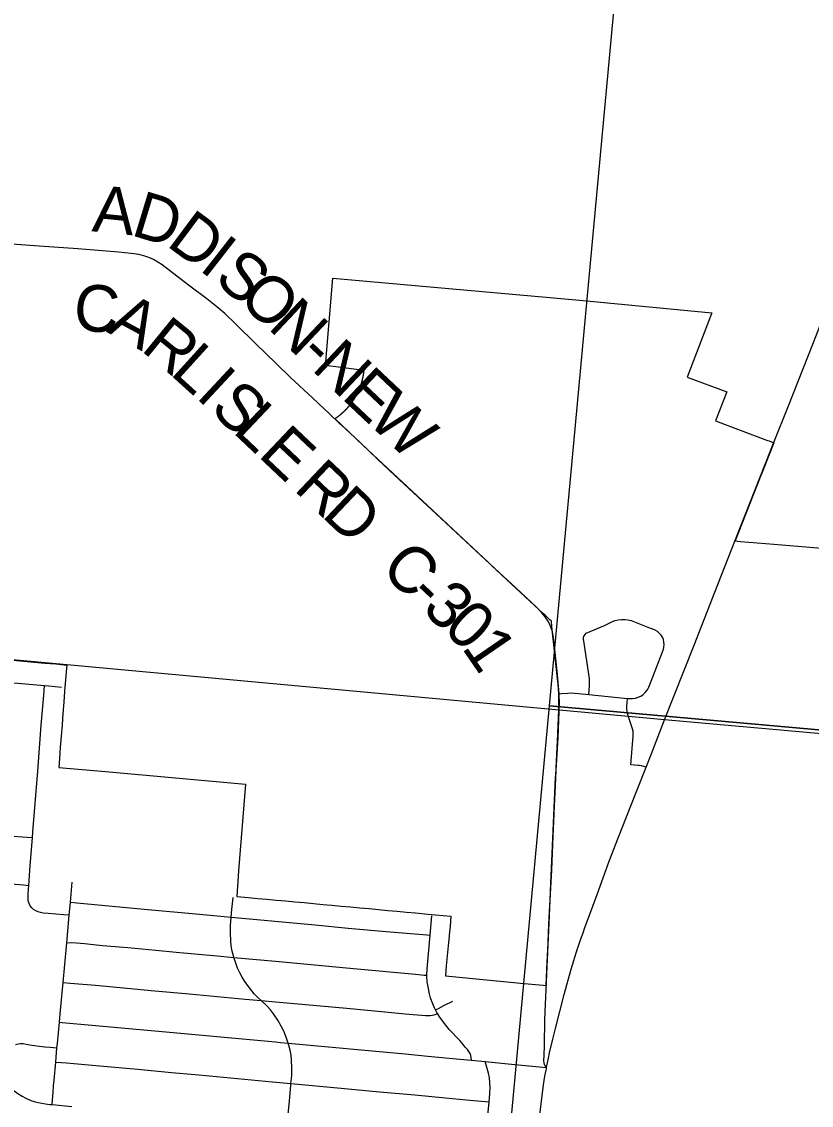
# Model space of a CAD drawing. Extents: x 0 to 1134, y 0 to 440.
# Drawn here: x 206.88 to 235.72, y 280.31 to 319.91 of the extents above; entities that cross this region are included whole.
import ezdxf

# ---------------------------------------------------------------- set-up
doc = ezdxf.new("R2010")
doc.units = 0
for name, color, linetype in [('GM_X_City_Street', 7, 'Continuous'), ('GM_X_Corporation', 7, 'Continuous'), ('GM_X_County_Road', 7, 'Continuous'), ('GM_X_County_Road_Text', 7, 'Continuous'), ('GM_X_Section', 7, 'Continuous'), ('GM_X_State_Route', 7, 'Continuous'), ('GM_X_Township', 7, 'Continuous'), ('GM_X_Township_Road', 7, 'Continuous'), ('GM_X_Unincorporated', 7, 'Continuous')]:
    doc.layers.add(name, color=color, linetype=linetype)

msp = doc.modelspace()

# ---------------------------------------------------------------- linework, layer by layer
at = {"layer": 'GM_X_City_Street'}
for points in [[(201.956, 296.185), (202.143, 296.167), (203.629, 296.029), (204.467, 295.952), (205.809, 295.828), (206.173, 295.794), (207.709, 295.651), (207.867, 295.637), (208.334, 295.594)], [(207.27, 290.084), (207.076, 290.1), (206.411, 290.155), (206.283, 290.172), (206.208, 290.188), (206.145, 290.209), (206.089, 290.23), (206.025, 290.267), (205.982, 290.3), (205.919, 290.368), (205.869, 290.446), (205.831, 290.531), (205.805, 290.619), (205.789, 290.719), (205.789, 290.795), (205.789, 290.896), (205.808, 291.183), (205.869, 291.902), (206.004, 293.574), (206.079, 294.591), (206.158, 295.606), (206.173, 295.794)], [(208.615, 287.259), (208.401, 287.275), (207.843, 287.318), (207.657, 287.339), (207.565, 287.355), (207.475, 287.38), (207.39, 287.418), (207.312, 287.469), (207.244, 287.533), (207.188, 287.607), (207.145, 287.69), (207.117, 287.783), (207.107, 287.896), (207.114, 288.058), (207.135, 288.348), (207.189, 289.082), (207.27, 290.084), (207.287, 290.302), (207.46, 292.525), (207.587, 294.2), (207.682, 295.304), (207.695, 295.474), (207.709, 295.651)], [(204.54, 288.564), (204.71, 288.553), (205.228, 288.511), (205.731, 288.47), (206.938, 288.365), (207.135, 288.348)], [(207.991, 280.341), (208.022, 280.806), (208.043, 281.031), (208.06, 281.23), (208.12, 281.893), (208.166, 282.416), (208.18, 282.569), (208.257, 283.354), (208.287, 283.663), (208.397, 284.797), (208.513, 286.115), (208.525, 286.256), (208.615, 287.259), (208.646, 287.607), (208.658, 287.735), (208.725, 288.469)], [(216.564, 279.476), (216.655, 280.484), (216.704, 281.039), (216.712, 281.113), (216.738, 281.408), (216.747, 281.685), (216.734, 281.961), (216.716, 282.144), (216.684, 282.325), (216.639, 282.503), (216.611, 282.586), (216.551, 282.765), (216.447, 283.021), (216.367, 283.187), (216.23, 283.427), (216.075, 283.656), (215.961, 283.8), (215.836, 283.934), (215.617, 284.143), (215.5, 284.255), (215.371, 284.391), (215.193, 284.607), (215.032, 284.835), (214.932, 284.994), (214.842, 285.159), (214.764, 285.329), (214.696, 285.504), (214.629, 285.718), (214.613, 285.772), (214.566, 285.953), (214.531, 286.138), (214.509, 286.324), (214.499, 286.605), (214.506, 286.887), (214.521, 287.195), (214.552, 287.471), (214.602, 287.906)], [(208.658, 287.735), (208.888, 287.713), (211.485, 287.475), (213.237, 287.315), (214.012, 287.242), (214.521, 287.195), (217.594, 286.906), (218.799, 286.793), (220.188, 286.665), (221.677, 286.539), (221.789, 286.53)], [(223.3, 281.961), (223.288, 282.05), (223.276, 282.137), (223.253, 282.207), (223.21, 282.281), (223.153, 282.36), (223.075, 282.445), (222.998, 282.539), (222.877, 282.68), (222.494, 283.088), (222.313, 283.301), (222.146, 283.534), (222.067, 283.667), (222.043, 283.708), (221.991, 283.803), (221.954, 283.872), (221.861, 284.108), (221.811, 284.245), (221.772, 284.391), (221.716, 284.648), (221.686, 284.832), (221.673, 285.017), (221.675, 285.067), (221.682, 285.296), (221.789, 286.53), (221.85, 287.242)], [(208.525, 286.256), (208.651, 286.258), (208.873, 286.248), (209.173, 286.222), (209.824, 286.155), (210.754, 286.078), (211.777, 285.982), (212.522, 285.914), (214.01, 285.782), (214.629, 285.718), (216.149, 285.585), (219.124, 285.298), (221.264, 285.106), (221.581, 285.076), (221.675, 285.067)], [(208.397, 284.797), (208.641, 284.782), (209.569, 284.704), (210.219, 284.649), (211.609, 284.511), (212.999, 284.383), (215.039, 284.198), (215.617, 284.143), (216.152, 284.093), (218.748, 283.86), (220.138, 283.731), (220.88, 283.658), (221.622, 283.6), (221.715, 283.596), (221.795, 283.601), (221.872, 283.61), (221.939, 283.626), (222.01, 283.649), (222.067, 283.667)], [(221.991, 283.803), (222.094, 283.856), (222.298, 283.963), (222.627, 284.123)], [(208.257, 283.354), (208.36, 283.345), (211.6, 283.051), (216.147, 282.629), (216.332, 282.611), (216.611, 282.586), (220.88, 282.191), (221.709, 282.113), (222.873, 282.001), (223.3, 281.961), (223.806, 281.912), (224.885, 281.808)], [(206.645, 282.533), (206.696, 282.551), (206.745, 282.563), (206.832, 282.572), (206.935, 282.568), (207.043, 282.551), (207.176, 282.528), (207.345, 282.498), (207.529, 282.475), (207.726, 282.456), (207.921, 282.44), (208.166, 282.416)], [(223.834, 279.186), (223.948, 280.442), (223.961, 280.581), (223.981, 280.953), (223.977, 281.139), (223.957, 281.32), (223.922, 281.488), (223.875, 281.662), (223.829, 281.829), (223.806, 281.912)], [(208.12, 281.893), (208.333, 281.881), (208.519, 281.872), (209.448, 281.788), (211.12, 281.636), (212.35, 281.516), (213.214, 281.436), (213.731, 281.389), (216.038, 281.175), (216.712, 281.113), (218.546, 280.943), (219.939, 280.809), (221.239, 280.699), (222.352, 280.588), (223.374, 280.495), (223.808, 280.456), (223.948, 280.442)], [(206.06, 281.248), (206.504, 280.92), (206.734, 280.75), (206.895, 280.648), (207.031, 280.575), (207.213, 280.496), (207.336, 280.456), (207.475, 280.417), (207.612, 280.388), (207.741, 280.368), (207.824, 280.358), (207.908, 280.349), (207.991, 280.341)], [(207.991, 280.341), (208.703, 280.274)]]:
    msp.add_lwpolyline(points, dxfattribs=at)
at = {"layer": 'GM_X_Corporation'}
msp.add_lwpolyline([(206.547, 296.584), (206.943, 296.547), (207.327, 296.512), (207.723, 296.476), (208.119, 296.44), (208.52, 296.403), (208.511, 296.288), (208.468, 295.733), (208.457, 295.591), (208.446, 295.449), (208.414, 295.041), (208.381, 294.63), (208.349, 294.219), (208.317, 293.809), (208.285, 293.398), (208.253, 292.987), (208.227, 292.663), (209.934, 292.51), (215.047, 292.051), (214.798, 288.884), (214.729, 287.948), (215.155, 287.908), (215.494, 287.877), (215.833, 287.846), (216.173, 287.814), (216.512, 287.783), (216.852, 287.752), (217.191, 287.72), (217.53, 287.689), (217.87, 287.658), (218.209, 287.626), (218.549, 287.595), (218.888, 287.564), (219.228, 287.532), (219.567, 287.501), (219.907, 287.47), (220.246, 287.438), (220.586, 287.407), (220.925, 287.376), (221.265, 287.344), (221.706, 287.304), (221.848, 287.291), (221.989, 287.277), (222.555, 287.225), (222.521, 286.863), (222.489, 286.528), (222.487, 286.501), (222.452, 286.139), (222.418, 285.777), (222.383, 285.407), (222.349, 285.043), (223.228, 284.959), (223.473, 284.935), (225.093, 284.78), (225.918, 284.701), (226.032, 284.69), (226.052, 285.262), (226.054, 285.307), (226.099, 286.244), (226.1, 286.281), (226.132, 286.935), (226.154, 287.399), (226.172, 287.805), (226.202, 288.448), (226.237, 289.24), (226.326, 291.185), (226.363, 292.014), (226.378, 292.319), (226.38, 292.363), (226.406, 292.901), (226.406, 292.901), (226.44, 293.615), (226.494, 294.763), (226.497, 294.894), (226.498, 294.9), (226.498, 294.905), (226.498, 294.911), (226.498, 294.916), (226.498, 294.922), (226.498, 294.927), (226.498, 294.933), (226.498, 294.938), (226.498, 294.944), (226.499, 294.95), (226.499, 294.955), (226.499, 294.961), (226.499, 294.966), (226.499, 294.972), (226.499, 294.977), (226.499, 294.983), (226.499, 294.989), (226.499, 294.994), (226.499, 295), (226.499, 295.005), (226.499, 295.011), (226.499, 295.016), (226.499, 295.022), (226.499, 295.027), (226.499, 295.033), (226.499, 295.039), (226.499, 295.044), (226.499, 295.05), (226.499, 295.055), (226.499, 295.061), (226.499, 295.066), (226.499, 295.072), (226.499, 295.077), (226.499, 295.083), (226.499, 295.089), (226.499, 295.094), (226.499, 295.1), (226.499, 295.105), (226.499, 295.111), (226.499, 295.116), (226.499, 295.122), (226.499, 295.128), (226.499, 295.133), (226.499, 295.139), (226.499, 295.144), (226.499, 295.15), (226.499, 295.155), (226.499, 295.161), (226.498, 295.166), (226.498, 295.172), (226.498, 295.178), (226.498, 295.183), (226.498, 295.189), (226.498, 295.194), (226.498, 295.2), (226.498, 295.205), (226.498, 295.211), (226.498, 295.217), (226.497, 295.222), (226.497, 295.228), (226.497, 295.233), (226.497, 295.239), (226.497, 295.244), (226.497, 295.25), (226.496, 295.255), (226.496, 295.261), (226.496, 295.267), (226.496, 295.272), (226.496, 295.278), (226.496, 295.283), (226.495, 295.289), (226.495, 295.294), (226.495, 295.3), (226.495, 295.305), (226.495, 295.311), (226.494, 295.317), (226.494, 295.322), (226.494, 295.328), (226.494, 295.333), (226.494, 295.339), (226.493, 295.344), (226.493, 295.35), (226.493, 295.356), (226.493, 295.361), (226.492, 295.367), (226.492, 295.372), (226.492, 295.378), (226.492, 295.383), (226.491, 295.389), (226.491, 295.394), (226.491, 295.4), (226.49, 295.406), (226.49, 295.411), (226.49, 295.417), (226.49, 295.422), (226.489, 295.428), (226.489, 295.433), (226.489, 295.439), (226.488, 295.444), (226.488, 295.45), (226.488, 295.456), (226.487, 295.461), (226.487, 295.467), (226.487, 295.472), (226.486, 295.478), (226.486, 295.483), (226.486, 295.489), (226.485, 295.494), (226.485, 295.5), (226.485, 295.505), (226.484, 295.511), (226.484, 295.517), (226.484, 295.522), (226.483, 295.528), (226.483, 295.533), (226.482, 295.539), (226.482, 295.544), (226.482, 295.55), (226.481, 295.555), (226.481, 295.561), (226.48, 295.567), (226.48, 295.572), (226.48, 295.578), (226.479, 295.583), (226.479, 295.589), (226.478, 295.594), (226.478, 295.6), (226.477, 295.605), (226.477, 295.611), (226.476, 295.616), (226.476, 295.622), (226.476, 295.627), (226.475, 295.633), (226.475, 295.639), (226.474, 295.644), (226.474, 295.65), (226.473, 295.655), (226.473, 295.661), (226.472, 295.666), (226.472, 295.672), (226.471, 295.677), (226.471, 295.683), (226.47, 295.688), (226.47, 295.694), (226.469, 295.7), (226.469, 295.705), (226.468, 295.711), (226.468, 295.716), (226.467, 295.722), (226.466, 295.727), (226.466, 295.733), (226.465, 295.738), (226.465, 295.743), (226.464, 295.749), (226.464, 295.752), (226.464, 295.754), (226.463, 295.759), (226.463, 295.765), (226.462, 295.77), (226.462, 295.772), (226.462, 295.775), (226.461, 295.781), (226.46, 295.786), (226.46, 295.791), (226.243, 297.805), (226.221, 298.003), (226.164, 298.057), (225.991, 298.218), (225.939, 298.267), (224.77, 299.358), (224.036, 300.043), (223.98, 300.095), (223.913, 300.158), (222.822, 301.18), (221.499, 302.419), (219.354, 304.427), (218.316, 305.404), (218.321, 305.407), (218.325, 305.41), (218.33, 305.413), (218.335, 305.417), (218.339, 305.42), (218.344, 305.423), (218.348, 305.426), (218.353, 305.429), (218.358, 305.432), (218.362, 305.435), (218.367, 305.438), (218.371, 305.442), (218.376, 305.445), (218.38, 305.448), (218.385, 305.451), (218.389, 305.454), (218.394, 305.458), (218.398, 305.461), (218.403, 305.464), (218.407, 305.467), (218.412, 305.471), (218.416, 305.474), (218.421, 305.477), (218.425, 305.481), (218.43, 305.484), (218.434, 305.487), (218.439, 305.491), (218.443, 305.494), (218.448, 305.497), (218.452, 305.501), (218.457, 305.504), (218.461, 305.508), (218.465, 305.511), (218.47, 305.514), (218.474, 305.518), (218.479, 305.521), (218.483, 305.525), (218.487, 305.528), (218.492, 305.532), (218.496, 305.535), (218.501, 305.539), (218.505, 305.542), (218.509, 305.546), (218.514, 305.549), (218.518, 305.553), (218.522, 305.557), (218.527, 305.56), (218.531, 305.564), (218.535, 305.567), (218.54, 305.571), (218.544, 305.575), (218.548, 305.578), (218.552, 305.582), (218.557, 305.586), (218.561, 305.589), (218.565, 305.593), (218.569, 305.596), (218.569, 305.597), (218.574, 305.6), (218.578, 305.604), (218.582, 305.608), (218.586, 305.611), (218.591, 305.615), (218.595, 305.619), (218.599, 305.623), (218.603, 305.626), (218.607, 305.63), (218.611, 305.634), (218.616, 305.638), (218.62, 305.641), (218.624, 305.645), (218.628, 305.649), (218.632, 305.653), (218.636, 305.657), (218.64, 305.661), (218.644, 305.664), (218.648, 305.668), (218.652, 305.672), (218.656, 305.676), (218.66, 305.68), (218.665, 305.684), (218.669, 305.688), (218.673, 305.692), (218.677, 305.696), (218.681, 305.7), (218.685, 305.703), (218.689, 305.707), (218.692, 305.711), (218.696, 305.715), (218.7, 305.719), (218.704, 305.723), (218.708, 305.727), (218.712, 305.731), (218.716, 305.735), (218.72, 305.739), (218.724, 305.743), (218.728, 305.747), (218.732, 305.752), (218.736, 305.756), (218.739, 305.76), (218.743, 305.764), (218.747, 305.768), (218.751, 305.772), (218.755, 305.776), (218.759, 305.78), (218.762, 305.784), (218.766, 305.788), (218.77, 305.793), (218.774, 305.797), (218.777, 305.801), (218.781, 305.805), (218.785, 305.809), (218.789, 305.813), (218.792, 305.818), (218.796, 305.822), (218.8, 305.826), (218.803, 305.83), (218.807, 305.835), (218.811, 305.839), (218.814, 305.843), (218.818, 305.847), (218.822, 305.852), (218.825, 305.856), (218.829, 305.86), (218.833, 305.864), (218.836, 305.869), (218.84, 305.873), (218.843, 305.877), (218.847, 305.882), (218.849, 305.885), (218.851, 305.886), (218.854, 305.89), (218.858, 305.895), (218.861, 305.899), (218.865, 305.903), (218.868, 305.908), (218.872, 305.912), (218.875, 305.917), (218.879, 305.921), (218.882, 305.925), (218.886, 305.93), (218.889, 305.934), (218.892, 305.939), (218.896, 305.943), (218.899, 305.948), (218.903, 305.952), (218.906, 305.957), (218.91, 305.961), (218.913, 305.966), (218.916, 305.97), (218.92, 305.975), (218.923, 305.979), (218.926, 305.984), (218.93, 305.988), (218.933, 305.993), (218.936, 305.997), (218.94, 306.002), (218.943, 306.006), (218.946, 306.011), (218.949, 306.015), (218.953, 306.02), (218.956, 306.024), (218.959, 306.029), (218.962, 306.034), (218.965, 306.038), (218.969, 306.043), (218.971, 306.046), (218.972, 306.048), (218.975, 306.052), (218.978, 306.057), (218.981, 306.061), (218.984, 306.066), (218.988, 306.071), (218.991, 306.075), (218.994, 306.08), (218.997, 306.085), (219, 306.089), (219.003, 306.094), (219.006, 306.099), (219.009, 306.104), (219.012, 306.108), (219.015, 306.113), (219.018, 306.118), (219.021, 306.122), (219.024, 306.127), (219.027, 306.132), (219.03, 306.137), (219.033, 306.141), (219.036, 306.146), (219.039, 306.151), (219.042, 306.156), (219.045, 306.161), (219.048, 306.165), (219.051, 306.17), (219.054, 306.175), (219.056, 306.18), (219.059, 306.185), (219.062, 306.19), (219.065, 306.194), (219.068, 306.199), (219.071, 306.204), (219.073, 306.209), (219.076, 306.214), (219.078, 306.216), (219.079, 306.219), (219.082, 306.224), (219.085, 306.228), (219.087, 306.233), (219.09, 306.238), (219.093, 306.243), (219.096, 306.248), (219.098, 306.253), (219.101, 306.258), (219.104, 306.263), (219.106, 306.268), (219.109, 306.273), (219.112, 306.278), (219.114, 306.283), (219.117, 306.288), (219.119, 306.293), (219.122, 306.297), (219.125, 306.302), (219.127, 306.307), (219.13, 306.312), (219.132, 306.317), (219.135, 306.322), (219.137, 306.327), (219.14, 306.332), (219.142, 306.337), (219.145, 306.343), (219.147, 306.348), (219.15, 306.353), (219.152, 306.358), (219.155, 306.363), (219.157, 306.368), (219.16, 306.373), (219.162, 306.378), (219.164, 306.383), (219.167, 306.388), (219.169, 306.393), (219.17, 306.395), (219.172, 306.398), (219.174, 306.403), (219.176, 306.408), (219.179, 306.413), (219.181, 306.419), (219.183, 306.424), (219.185, 306.429), (219.188, 306.434), (219.19, 306.439), (219.192, 306.444), (219.195, 306.449), (219.197, 306.455), (219.199, 306.46), (219.201, 306.465), (219.203, 306.47), (219.206, 306.475), (219.208, 306.48), (219.21, 306.486), (219.212, 306.491), (219.214, 306.496), (219.216, 306.501), (219.218, 306.506), (219.22, 306.512), (219.223, 306.517), (219.225, 306.522), (219.227, 306.527), (219.229, 306.532), (219.231, 306.538), (219.233, 306.543), (219.235, 306.548), (219.237, 306.553), (219.239, 306.559), (219.241, 306.564), (219.243, 306.569), (219.245, 306.574), (219.247, 306.58), (219.247, 306.581), (219.249, 306.585), (219.25, 306.59), (219.252, 306.595), (219.254, 306.601), (219.256, 306.606), (219.258, 306.611), (219.26, 306.617), (219.262, 306.622), (219.264, 306.627), (219.265, 306.633), (219.267, 306.638), (219.269, 306.643), (219.271, 306.648), (219.272, 306.654), (219.274, 306.659), (219.276, 306.664), (219.278, 306.67), (219.279, 306.675), (219.281, 306.68), (219.283, 306.686), (219.284, 306.691), (219.286, 306.697), (219.288, 306.702), (219.289, 306.707), (219.291, 306.713), (219.293, 306.718), (219.294, 306.723), (219.296, 306.729), (219.297, 306.734), (219.299, 306.74), (219.301, 306.745), (219.302, 306.75), (219.304, 306.756), (219.305, 306.761), (219.307, 306.767), (219.308, 306.772), (219.308, 306.773), (219.31, 306.777), (219.311, 306.783), (219.312, 306.788), (219.314, 306.794), (219.315, 306.799), (219.317, 306.804), (219.318, 306.81), (219.32, 306.815), (219.321, 306.821), (219.322, 306.826), (219.324, 306.832), (219.325, 306.837), (219.326, 306.843), (219.328, 306.848), (219.329, 306.854), (219.33, 306.859), (219.331, 306.864), (219.333, 306.87), (219.334, 306.875), (219.335, 306.881), (219.336, 306.886), (219.338, 306.892), (219.339, 306.897), (219.34, 306.903), (219.341, 306.908), (219.342, 306.914), (219.343, 306.919), (219.345, 306.925), (219.346, 306.93), (219.347, 306.936), (219.348, 306.941), (219.349, 306.947), (219.35, 306.952), (219.351, 306.958), (219.352, 306.963), (219.353, 306.969), (219.353, 306.969), (219.354, 306.974), (219.355, 306.98), (219.356, 306.985), (219.357, 306.991), (219.358, 306.996), (219.359, 307.002), (219.36, 307.007), (219.361, 307.013), (219.362, 307.019), (219.363, 307.024), (219.364, 307.03), (219.364, 307.035), (219.365, 307.041), (219.366, 307.046), (219.367, 307.052), (219.368, 307.057), (219.369, 307.063), (219.369, 307.068), (219.37, 307.074), (219.371, 307.08), (219.372, 307.085), (219.372, 307.091), (219.373, 307.096), (219.374, 307.102), (219.375, 307.107), (219.375, 307.113), (219.376, 307.119), (219.377, 307.124), (219.377, 307.13), (219.378, 307.135), (219.379, 307.141), (219.379, 307.146), (219.38, 307.152), (219.38, 307.158), (219.381, 307.163), (219.382, 307.169), (217.974, 307.345), (218.237, 310.542), (226.167, 309.828), (227.383, 309.718), (232.086, 309.275), (231.187, 306.918), (232.632, 306.384), (232.212, 305.328), (234.116, 304.611), (234.17, 304.591), (234.345, 304.525), (233.93, 303.468), (233.851, 303.265), (232.931, 300.937), (233.126, 300.921), (234.343, 300.817), (235.227, 300.743), (237.42, 300.557)], dxfattribs=at)
at = {"layer": 'GM_X_County_Road'}
for points in [[(218.545, 305.178), (218.501, 305.22), (218.123, 305.575), (217.512, 306.149), (216.698, 306.913), (216.158, 307.427), (215.425, 308.142), (214.696, 308.862), (214.291, 309.248), (214.009, 309.493), (213.643, 309.783), (212.973, 310.287), (212.01, 311.021), (211.854, 311.127), (211.689, 311.218), (211.516, 311.294), (211.337, 311.354), (211.154, 311.398), (210.876, 311.443), (210.412, 311.493), (208.926, 311.614), (207.346, 311.718), (206.511, 311.784)], [(226.504, 295.352), (226.487, 295.624), (226.433, 296.181), (226.327, 297.2), (226.288, 297.479), (226.245, 297.663), (226.216, 297.753), (226.181, 297.842), (226.141, 297.927), (226.096, 298.011), (225.992, 298.168), (225.873, 298.315), (225.678, 298.517), (224.928, 299.217), (224.313, 299.787), (223.63, 300.42), (222.202, 301.757), (221.177, 302.706), (220.496, 303.341), (219.888, 303.917), (219.208, 304.554), (218.545, 305.178)], [(226.047, 281.699), (225.99, 281.772), (225.976, 281.798), (225.967, 281.819), (225.962, 281.843), (225.957, 281.872), (225.952, 281.941), (225.954, 282.145), (225.968, 282.503), (225.988, 283.434), (226.069, 285.388), (226.143, 286.969), (226.181, 287.806), (226.234, 288.923), (226.285, 290.133), (226.34, 291.249), (226.37, 291.993), (226.396, 292.551), (226.464, 293.76), (226.511, 294.69), (226.512, 294.745), (226.516, 294.971), (226.504, 295.352)]]:
    msp.add_lwpolyline(points, dxfattribs=at)
at = {"layer": 'GM_X_Section'}
for points in [[(228.905, 324.639), (259.043, 321.9), (256.46, 292.203), (226.151, 294.91)], [(226.151, 294.91), (256.46, 292.203), (253.511, 261.728), (223.339, 264.489)]]:
    msp.add_lwpolyline(points, close=True, dxfattribs=at)
at = {"layer": 'GM_X_State_Route'}
for points in [[(234.34, 304.508), (234.88, 305.876), (235.766, 308.131), (236.415, 309.78), (236.848, 310.827), (237.167, 311.521), (237.505, 312.187), (237.562, 312.291)], [(232.928, 300.932), (234.23, 304.229), (234.34, 304.508)], [(230.359, 294.394), (231.432, 297.125), (232.189, 299.06), (232.928, 300.932)], [(228.299, 289.141), (228.562, 289.829), (229.07, 291.13), (229.678, 292.666), (229.861, 293.127), (230.359, 294.394)], [(227.377, 286.621), (227.446, 286.815), (227.575, 287.166), (227.889, 288.022), (228.218, 288.93), (228.255, 289.027), (228.299, 289.141)], [(227.187, 286.069), (227.297, 286.4), (227.377, 286.621)], [(226.047, 281.699), (226.114, 282.033), (226.157, 282.228), (226.279, 282.735), (226.374, 283.118), (226.691, 284.363), (226.947, 285.287), (227.177, 286.039), (227.187, 286.069)], [(225.752, 279.543), (225.847, 280.366), (225.938, 281.065), (225.988, 281.379), (226.029, 281.603), (226.038, 281.651), (226.047, 281.699)]]:
    msp.add_lwpolyline(points, dxfattribs=at)
at = {"layer": 'GM_X_Township'}
msp.add_lwpolyline([(196.75, 297.507), (226.505, 294.761), (229.037, 294.531), (230.352, 294.41), (267.363, 291.111), (271.419, 290.744), (286.244, 289.327), (290.306, 289.042), (300.527, 287.945), (340.569, 283.778)], dxfattribs=at)
at = {"layer": 'GM_X_Township_Road'}
for p, q in [((227.584, 295.322), (229.004, 295.181)), ((224.885, 281.808), (226.047, 281.699))]:
    msp.add_line(p, q, dxfattribs=at)
for points in [[(227.584, 295.322), (227.614, 295.654), (227.618, 295.767), (227.611, 295.921), (227.603, 295.988), (227.405, 297.285), (227.401, 297.31), (227.401, 297.391), (227.412, 297.454), (227.419, 297.472), (227.45, 297.522), (227.491, 297.561), (228.16, 297.847), (228.456, 297.989), (228.548, 298.024), (228.663, 298.054), (228.781, 298.069), (228.9, 298.069), (229.017, 298.054), (229.13, 298.025), (229.862, 297.737)], [(229.004, 295.181), (229.116, 295.174), (229.19, 295.176), (229.294, 295.191), (229.393, 295.222), (229.487, 295.267), (229.574, 295.326), (229.65, 295.397), (229.715, 295.479), (229.767, 295.569), (229.777, 295.589), (230.304, 296.945), (230.312, 296.967), (230.334, 297.057), (230.342, 297.15), (230.334, 297.243), (230.312, 297.334), (230.276, 297.42), (230.226, 297.498), (230.164, 297.568), (230.092, 297.627), (230.011, 297.674), (229.862, 297.737)], [(226.504, 295.352), (226.587, 295.362), (226.828, 295.38), (226.951, 295.384), (227.584, 295.322)], [(229.678, 292.666), (229.513, 292.715), (229.424, 292.732), (229.393, 292.734), (229.123, 292.759), (229.209, 293.798), (229.215, 293.886), (229.208, 293.98), (229.185, 294.071), (229.044, 294.514), (229.004, 294.639), (228.989, 294.695), (228.974, 294.799), (228.973, 294.883), (229.004, 295.181)]]:
    msp.add_lwpolyline(points, dxfattribs=at)
at = {"layer": 'GM_X_Unincorporated'}
msp.add_lwpolyline([(389.85, 425.107), (205.806, 425.107), (204.709, 411.927), (203.298, 395.256), (201.772, 377.614), (199.963, 356.48), (199.216, 348.073), (199.204, 347.814), (197.276, 326.922), (194.671, 297.68), (196.75, 297.507), (226.505, 294.761), (229.037, 294.531), (230.352, 294.41), (267.363, 291.111), (271.419, 290.744), (286.244, 289.327), (290.306, 289.042), (300.527, 287.945), (340.569, 283.778)], dxfattribs=at)

# ---------------------------------------------------------------- texts
at = {"layer": 'GM_X_County_Road_Text'}
for s, rotation, p in [('A', 354.3006, (209.418, 312.252)), ('D', 343.0823, (210.825, 312.12)), ('D', 323.2806, (212.121, 311.753)), ('I', 322.0083, (213.316, 310.863)), ('S', 320.5068, (213.858, 310.439)), ('O', 317.6334, (214.729, 309.723)), ('C', 354.8646, (208.722, 308.659)), ('A', 331.4837, (209.942, 308.586)), ('N', 316.6243, (215.831, 308.717)), ('R', 320.7861, (211.19, 307.917)), ('L', 317.7678, (212.257, 307.047)), ('-', 316.6147, (216.921, 307.687)), ('N', 316.6177, (217.43, 307.206)), ('I', 317.051, (213.197, 306.194)), ('E', 316.6169, (218.52, 306.176)), ('S', 316.7441, (213.707, 305.719)), ('W', 316.6161, (219.447, 305.3)), ('L', 316.5821, (214.544, 304.932)), ('E', 316.5578, (215.47, 304.056)), ('R', 316.5595, (216.777, 302.818)), ('D', 316.5593, (217.793, 301.855)), ('C', 316.6934, (219.926, 299.854)), ('-', 316.6892, (220.944, 298.894)), ('3', 316.7111, (221.454, 298.413)), ('0', 316.7597, (222.22, 297.692)), ('1', 304.4796, (222.922, 297.046))]:
    msp.add_text(s, height=1.705, rotation=rotation, dxfattribs=at).set_placement(p)

doc.saveas('drawing.dxf')
